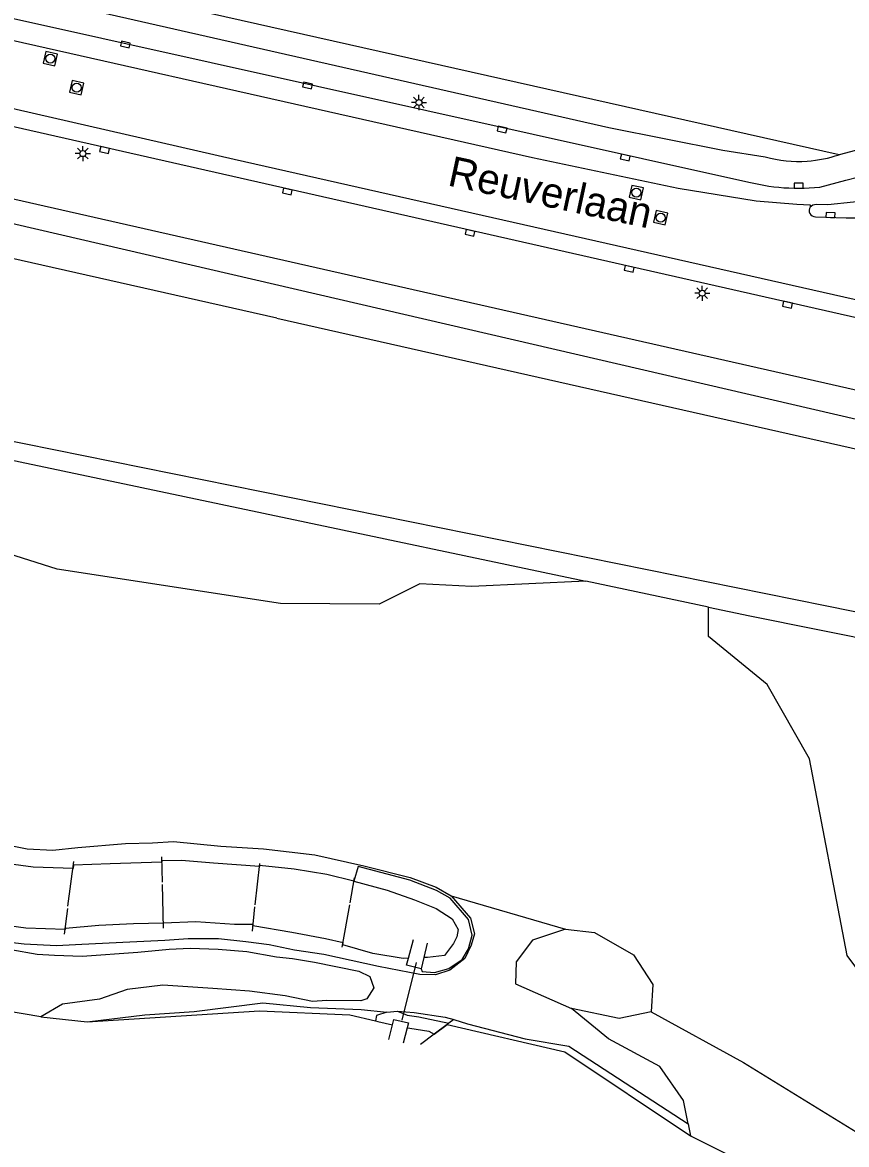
# Model space of a CAD drawing. Extents: x 124000 to 128010, y 398999 to 403000.
# Drawn here: x 127250 to 127318.3, y 399431.5 to 399524.5 of the extents above; entities that cross this region are included whole.
import ezdxf

# ---------------------------------------------------------------- set-up
doc = ezdxf.new("R2010")
doc.units = 0
for name, color, linetype in [('gg-afsc-faunaraster', 7, 'Continuous'), ('gg-anno-openbare ruimte label', 7, 'Continuous'), ('gg-knt-verharding', 7, 'Continuous'), ('gg-knt-verharding nz', 7, 'Continuous'), ('gg-kntw-beschoeiing', 7, 'Continuous'), ('gg-kntw-bovenkant insteek waterloop', 7, 'Continuous'), ('gg-kntw-waterlijn', 7, 'Continuous'), ('gg-kwrk-duiker nz buis', 7, 'Continuous'), ('gt-grn-groengrens', 7, 'Continuous'), ('gt-symb-kolk', 7, 'Continuous'), ('gt-symb-lichtmast', 7, 'Continuous'), ('gt-symb-rioolschacht', 7, 'Continuous'), ('gx-grn-maaiveld', 7, 'Continuous')]:
    doc.layers.add(name, color=color, linetype=linetype)

# ---------------------------------------------------------------- blocks, each defined once
blk = doc.blocks.new('gt0-RS')
at = {"layer": 'gt-symb-rioolschacht'}
blk.add_lwpolyline([(-0.5, -0.5), (0.5, -0.5), (0.5, 0.5), (-0.5, 0.5)], close=True, dxfattribs=at)
blk.add_circle((0, 0), 0.375, dxfattribs=at)
blk = doc.blocks.new('gt0-KOLK')
at = {"layer": 'gt-symb-kolk'}
blk.add_lwpolyline([(0, 0), (0.375, 0), (0.375, 0.4), (-0.375, 0.4), (-0.375, 0), (0, 0)], dxfattribs=at)
blk = doc.blocks.new('gt0-LMAST')
at = {"layer": 'gt-symb-lichtmast'}
for p, q in [((-0.182, 0.173), (-0.447, 0.438)), ((-0.005, 0.246), (-0.005, 0.621)), ((0.172, 0.173), (0.437, 0.438)), ((-0.255, -0.004), (-0.63, -0.004)), ((-0.182, -0.181), (-0.447, -0.446)), ((-0.005, -0.254), (-0.005, -0.629)), ((0.437, -0.446), (0.172, -0.181)), ((0.245, -0.004), (0.62, -0.004))]:
    blk.add_line(p, q, dxfattribs=at)
blk.add_circle((-0.005, -0.004), 0.25, dxfattribs=at)

msp = doc.modelspace()

# ---------------------------------------------------------------- linework, layer by layer
at = {"layer": 'gg-afsc-faunaraster'}
msp.add_line((127348.026, 399521.581), (127317.705, 399513.555), dxfattribs=at)
for points in [[(127317.705, 399513.555), (127210.893, 399537.559), (127207.064, 399538.533), (127182.502, 399544.048), (127179.536, 399542.526), (127172.934, 399543.985)], [(127376.906, 399472.55), (127374.389, 399479.282), (127364.415, 399481.607), (127358.785, 399483.79), (127353.084, 399486.321), (127200.946, 399520.805)]]:
    msp.add_lwpolyline(points, dxfattribs=at)
at = {"layer": 'gg-knt-verharding'}
for p, q in [((127319.26, 399500), (127178.541, 399531.895)), ((127318.264, 399511.443), (127348.196, 399519.363)), ((127316.118, 399510.875), (127318.264, 399511.443)), ((127315.218, 399510.805), (127316.118, 399510.875)), ((127315.304, 399509.412), (127315.316, 399509.214))]:
    msp.add_line(p, q, dxfattribs=at)
for points in [[(127179.32, 399541.993), (127182.36, 399542.203), (127298.61, 399515.815), (127308.073, 399513.942), (127311.58, 399513.37)], [(127176.238, 399541.135), (127310.219, 399511.272), (127311.891, 399510.945)], [(127344.379, 399516.171), (127342.85, 399515.802), (127331.801, 399512.814), (127321.002, 399510.025), (127318.897, 399509.617), (127316.763, 399509.405)], [(127316.763, 399509.405), (127315.791, 399509.423), (127315.525, 399509.383), (127315.316, 399509.214)]]:
    msp.add_lwpolyline(points, dxfattribs=at)
for centre, radius, start, end in [((127314.339, 399523.499), 10.498, 254.76281, 273.95931), ((127314.343, 399523.483), 10.481, 273.94441, 288.70883), ((127314.298, 399528.553), 17.772, 262.21484, 272.96599), ((127315.731, 399508.916), 0.511, 144.36087, 272.01205), ((127319.812, 399594.064), 85.754, 267.28442, 276.31475)]:
    msp.add_arc(centre, radius, start, end, dxfattribs=at)
at = {"layer": 'gg-knt-verharding nz'}
for points in [[(127176.624, 399539.588), (127180.156, 399538.825), (127232.214, 399526.901), (127292.3, 399513.334), (127304.354, 399510.795), (127310.826, 399509.737), (127314.195, 399509.441), (127315.304, 399509.412)], [(127178.131, 399533.54), (127226.696, 399522.568), (127267.556, 399513.193), (127330.081, 399499.058)]]:
    msp.add_lwpolyline(points, dxfattribs=at)
at = {"layer": 'gg-kntw-beschoeiing'}
for p, q in [((127271.088, 399500), (127220.628, 399511.406)), ((127271.088, 399500), (127338.821, 399484.697)), ((127261.605, 399453.211), (127261.561, 399455.337)), ((127253.777, 399451.225), (127254.277, 399454.94)), ((127269.305, 399451.343), (127269.683, 399454.786)), ((127277.184, 399451.523), (127277.534, 399453.593)), ((127261.71, 399449.401), (127261.607, 399453.028)), ((127253.5, 399448.899), (127253.764, 399451.05)), ((127269.065, 399449.174), (127269.268, 399451.186)), ((127276.521, 399447.831), (127277.148, 399451.342))]:
    msp.add_line(p, q, dxfattribs=at)
for points in [[(127283.568, 399448.157), (127283.282, 399446.974), (127283.056, 399446.034), (127281.851, 399446.335), (127282.006, 399446.923), (127282.414, 399448.467)], [(127280.376, 399440.168), (127280.687, 399441.393), (127280.797, 399441.824), (127282.006, 399441.55), (127281.901, 399441.148), (127281.571, 399439.884)], [(127285.763, 399441.844), (127285.342, 399441.528), (127285.203, 399441.422), (127284.131, 399440.616), (127282.996, 399439.762)]]:
    msp.add_lwpolyline(points, dxfattribs=at)
at = {"layer": 'gg-kntw-bovenkant insteek waterloop'}
msp.add_line((127306.882, 399476.028), (127296.718, 399478.176), dxfattribs=at)
for points in [[(127340.604, 399486.606), (127211.909, 399516.486), (127205.993, 399517.846), (127203.492, 399518.3)], [(127214.999, 399493.39), (127243.25, 399489.476), (127296.718, 399478.176)], [(127306.882, 399476.028), (127310.303, 399475.305), (127333.262, 399470.709), (127335.412, 399468.051)], [(127305.392, 399432.197), (127331.859, 399418.962), (127348.745, 399413.309), (127353.978, 399407.875), (127369.792, 399358.154)]]:
    msp.add_lwpolyline(points, dxfattribs=at)
at = {"layer": 'gg-kntw-waterlijn'}
for points in [[(127316.539, 399476.146), (127218.15, 399496.042), (127208.577, 399500)], [(127339.084, 399469.721), (127335.812, 399472.249), (127316.539, 399476.146)]]:
    msp.add_lwpolyline(points, dxfattribs=at)
at = {"layer": 'gg-kwrk-duiker nz buis'}
msp.add_line((127281.472, 399441.783), (127282.684, 399446.565), dxfattribs=at)
at = {"layer": 'gt-grn-groengrens'}
for points in [[(127296.718, 399478.176), (127287.272, 399477.737), (127282.944, 399477.977), (127279.578, 399476.294), (127271.408, 399476.33), (127252.888, 399479.18), (127243.029, 399482.307), (127232.818, 399480.718)], [(127320.989, 399443.612), (127318.364, 399447.144), (127315.258, 399463.457), (127311.731, 399469.631), (127306.882, 399473.6), (127306.882, 399476.028)]]:
    msp.add_lwpolyline(points, dxfattribs=at)
at = {"layer": 'gx-grn-maaiveld'}
for p, q in [((127285.558, 399452.09), (127295.029, 399449.323)), ((127251.531, 399442.047), (127248.587, 399442.55)), ((127280.201, 399442.456), (127281.085, 399442.537)), ((127251.531, 399442.047), (127255.377, 399441.652))]:
    msp.add_line(p, q, dxfattribs=at)
for points in [[(127236.209, 399463.795), (127237.986, 399462.123), (127239.193, 399461.044), (127241.068, 399459.625), (127242.5, 399458.635), (127244.552, 399457.669), (127246.302, 399456.912), (127248.609, 399456.36), (127250.394, 399455.996), (127252.526, 399455.882), (127254.593, 399456.087), (127258.553, 399456.435), (127260.788, 399456.486), (127262.52, 399456.608), (127266.445, 399456.2), (127269.988, 399455.981), (127274.244, 399455.505), (127278.296, 399454.583), (127282.152, 399453.622), (127284.315, 399452.82), (127285.558, 399452.09)], [(127277.484, 399453.298), (127275.249, 399453.856), (127272.541, 399454.296), (127269.664, 399454.609), (127269.654, 399454.525), (127265.843, 399454.796), (127263.202, 399455.031), (127261.568, 399455.002), (127261.571, 399454.872), (127257.273, 399454.755), (127254.237, 399454.642), (127254.199, 399454.364), (127250.879, 399454.458), (127248.835, 399454.75)], [(127283.056, 399446.034), (127283.14, 399445.807), (127284.152, 399445.741), (127285.363, 399446.059), (127286.47, 399446.815), (127286.979, 399447.69), (127287.297, 399448.835), (127286.972, 399450.141), (127285.467, 399451.91), (127284.336, 399452.535), (127282.127, 399453.379), (127277.838, 399454.523), (127277.484, 399453.298)], [(127277.484, 399453.298), (127280.23, 399452.574), (127282.5, 399451.764), (127284.313, 399451.036), (127285.624, 399450.194), (127286.123, 399449.297), (127286.024, 399448.682), (127285.734, 399448.151), (127285.003, 399447.134), (127283.59, 399446.986), (127283.282, 399446.974), (127283.056, 399446.034)], [(127285.558, 399452.09), (127287.161, 399450.234), (127287.469, 399448.932), (127287.205, 399447.986), (127286.681, 399446.886), (127285.438, 399445.919), (127284.25, 399445.537), (127282.947, 399445.579), (127279.533, 399446.234), (127274.981, 399447.212), (127272.568, 399447.578), (127270.448, 399448.018), (127268.512, 399448.286), (127266.258, 399448.517), (127263.731, 399448.525), (127261.812, 399448.4), (127258.9, 399448.252), (127254.917, 399448.055), (127252.839, 399447.956), (127250.16, 399448.079), (127247.956, 399448.329)], [(127283.056, 399446.034), (127281.851, 399446.335), (127282.006, 399446.923), (127281.563, 399446.906), (127279.059, 399447.317), (127276.554, 399448.018), (127276.584, 399448.182), (127275.124, 399448.535), (127272.346, 399449.06), (127269.107, 399449.593), (127269.121, 399449.725), (127267.58, 399449.706), (127264.386, 399449.93), (127261.698, 399449.82), (127259.212, 399449.778), (127256.332, 399449.621), (127253.56, 399449.389), (127253.549, 399449.301), (127250.292, 399449.423), (127247.836, 399449.751)], [(127295.029, 399449.323), (127292.275, 399448.411), (127290.923, 399446.607), (127290.886, 399444.801), (127295.527, 399442.743)], [(127295.029, 399449.323), (127297.421, 399449.044), (127300.666, 399447.2), (127302.266, 399444.734), (127302.134, 399442.462)], [(127249.049, 399447.632), (127251.227, 399447.247), (127252.653, 399447.16), (127254.941, 399447.101), (127259.57, 399447.419), (127262.158, 399447.678), (127263.916, 399447.738), (127266.242, 399447.667), (127268.593, 399447.481), (127271.062, 399447.022), (127272.381, 399446.891), (127274.221, 399446.6), (127277.894, 399445.837), (127278.808, 399445.396), (127279.144, 399444.467), (127278.566, 399443.562), (127278.051, 399443.387), (127275.227, 399443.4), (127274.06, 399443.331), (127271.78, 399443.786), (127268.829, 399444.193), (127265.781, 399444.413), (127261.654, 399444.687), (127258.688, 399444.31), (127256.397, 399443.529), (127253.325, 399443.1), (127251.531, 399442.047)], [(127255.377, 399441.652), (127260.162, 399442.227), (127264.231, 399442.503), (127269.925, 399443.222), (127273.894, 399442.821), (127278.097, 399442.665), (127280.201, 399442.456)], [(127255.377, 399441.652), (127269.648, 399442.542), (127277.146, 399442.233), (127279.271, 399441.725)], [(127280.201, 399442.456), (127279.356, 399442.169), (127279.271, 399441.725)], [(127281.085, 399442.537), (127282.487, 399442.403), (127285.036, 399442.03), (127285.763, 399441.844), (127286.9, 399441.478), (127291.671, 399440.23), (127295.306, 399439.613), (127305.192, 399433.182)], [(127281.085, 399442.537), (127281.906, 399442.181), (127282.87, 399442.069), (127285.342, 399441.528), (127285.203, 399441.422)], [(127302.134, 399442.462), (127299.474, 399441.905), (127295.527, 399442.743)], [(127305.192, 399433.182), (127304.799, 399435.115), (127302.831, 399437.928), (127298.593, 399440.227), (127295.527, 399442.743)], [(127302.134, 399442.462), (127309.769, 399438.261), (127320.557, 399431.621), (127333.834, 399428.3), (127339.643, 399423.735), (127347.941, 399419.584), (127357.069, 399412.944)], [(127279.271, 399441.725), (127279.471, 399441.677), (127280.687, 399441.393), (127280.797, 399441.824), (127282.006, 399441.55), (127281.901, 399441.148), (127282.123, 399441.104), (127283.704, 399440.856), (127284.131, 399440.616), (127285.203, 399441.422)], [(127285.203, 399441.422), (127294.965, 399439.151), (127305.392, 399432.197)], [(127305.192, 399433.182), (127305.256, 399432.866), (127305.392, 399432.197)]]:
    msp.add_lwpolyline(points, dxfattribs=at)

# ---------------------------------------------------------------- block references
at = {"layer": 'gt-symb-kolk'}
for p, rotation in [((127258.491, 399522.509), -12.771242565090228), ((127273.595, 399519.093), -12.77124256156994), ((127289.722, 399515.451), -12.771242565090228), ((127256.767, 399513.752), -12.77124256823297), ((127299.93, 399513.121), -12.771242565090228), ((127271.919, 399510.303), -12.771242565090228), ((127316.983, 399508.36), -2.1210963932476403), ((127287.058, 399506.876), -12.771242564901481), ((127300.261, 399503.905), -12.771242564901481), ((127313.386, 399500.925), -12.771242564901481)]:
    msp.add_blockref('gt0-KOLK', p, dxfattribs=dict(at, rotation=rotation))
msp.add_blockref('gt0-KOLK', (127314.348, 399510.784), dxfattribs=at)
at = {"layer": 'gt-symb-lichtmast'}
for p in [(127282.881, 399517.888), (127255.015, 399513.655), (127306.362, 399502.073)]:
    msp.add_blockref('gt0-LMAST', p, dxfattribs=at)
at = {"layer": 'gt-symb-rioolschacht'}
for p, rotation in [((127252.323, 399521.53), -12.771242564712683), ((127254.495, 399519.116), -12.771242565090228), ((127300.893, 399510.418), -12.771242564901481), ((127302.909, 399508.325), -12.771242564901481)]:
    msp.add_blockref('gt0-RS', p, dxfattribs=dict(at, rotation=rotation))

# ---------------------------------------------------------------- texts
at = {"layer": 'gg-anno-openbare ruimte label'}
msp.add_text('Reuverlaan', height=2.5, rotation=347.9, dxfattribs=at).set_placement((127285.164, 399511.023))

doc.saveas('drawing.dxf')
